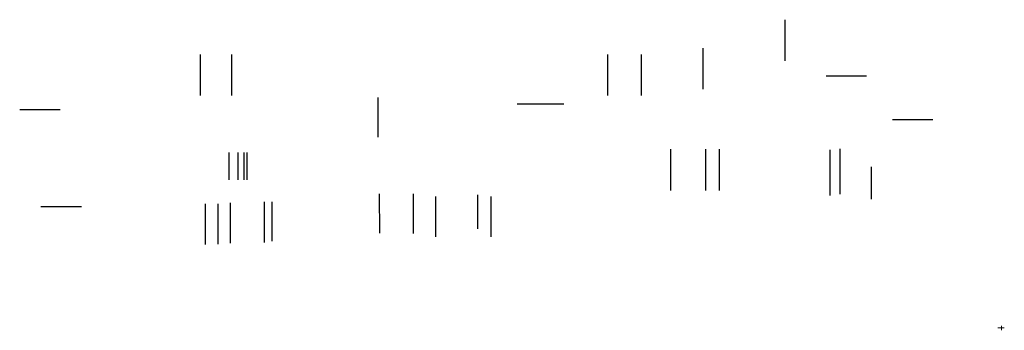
# Model space of a CAD drawing. Header units: millimetres. Extents: x -42044588 to 856694, y -806701 to 941911.
# Tile 1034 of 1056: x -112471 to -68867, y 270844 to 284598. Entities that reach past the tile are written whole.
import ezdxf

# ---------------------------------------------------------------- set-up
doc = ezdxf.new("R2010")
doc.units = ezdxf.units.MM
doc.layers.add('907Сл Осевые', color=1, linetype='Continuous', lineweight=0)

msp = doc.modelspace()

# ---------------------------------------------------------------- linework, layer by layer
at = {"lineweight": 30}
for p, q in [((-78588.88, 284598.242, -360), (-78588.88, 282778.242, -360)), ((-104484.055, 283054.896, -360), (-104484.055, 281234.896, -360)), ((-103091.978, 283054.896, -360), (-103091.978, 281234.896, -360)), ((-86446.871, 283054.896, -360), (-86446.871, 281234.896, -360)), ((-84942.587, 283054.896, -360), (-84942.587, 281234.896, -360)), ((-82219.046, 283340.645, -360), (-82219.046, 281520.645, -360)), ((-76755.903, 282110.447, 120.058), (-74965.903, 282110.447, 120.058)), ((-96608.532, 281145.906, -360), (-96608.532, 279392.563, -360)), ((-90443.448, 280868.833, 720), (-88372.694, 280868.833, 720)), ((-110680.524, 280604.599), (-112470.524, 280604.599)), ((-72029.563, 280160.104), (-73819.563, 280160.104)), ((-103209.661, 278720.291), (-103209.661, 277503.604)), ((-102810.445, 278720.291), (-102810.445, 277503.604)), ((-102540.584, 278720.291), (-102540.584, 277503.604)), ((-102405.629, 278720.291), (-102405.629, 277503.604)), ((-83654.048, 278869.141, -360), (-83648.943, 277036.063, -360)), ((-82103.969, 278869.141, -360), (-82098.864, 277036.063, -360)), ((-81497.339, 278869.141, -360), (-81492.234, 277036.063, -360)), ((-76597.904, 278828.808, -360), (-76596.62, 276818.972, -360)), ((-76149.176, 278875.747, -360), (-76147.892, 276865.911, -360)), ((-74756.108, 278081.838, -360), (-74756.108, 276656.2, -360)), ((-96546.969, 276890.425, -360), (-96541.864, 275141.49, -360)), ((-95044.816, 276890.425, -360), (-95039.711, 275130.792, -360)), ((-103694.371, 276450.381), (-103694.371, 274660.381)), ((-103150.188, 276487.778), (-103150.188, 274697.778)), ((-101641.493, 276528.549), (-101641.493, 274738.549)), ((-101303.867, 276529.252, -360), (-101303.861, 274789.252, -360)), ((-94061.149, 276771.045), (-94061.149, 274981.045)), ((-92200.94, 276836.996, -360), (-92195.835, 275336.059, -360)), ((-91612.722, 276771.045), (-91612.722, 274981.045)), ((-109738.859, 276313.033), (-111528.859, 276313.033)), ((-104255.603, 276440.164), (-104255.603, 274650.164))]:
    msp.add_line(p, q, dxfattribs=at)
at = {"layer": '907Сл Осевые', "color": 4}
for p, q in [((-69148.947, 270960.691), (-68866.894, 270960.691)), ((-68992.771, 271047.577), (-68992.771, 270844.205))]:
    msp.add_line(p, q, dxfattribs=at)

doc.saveas('drawing.dxf')
